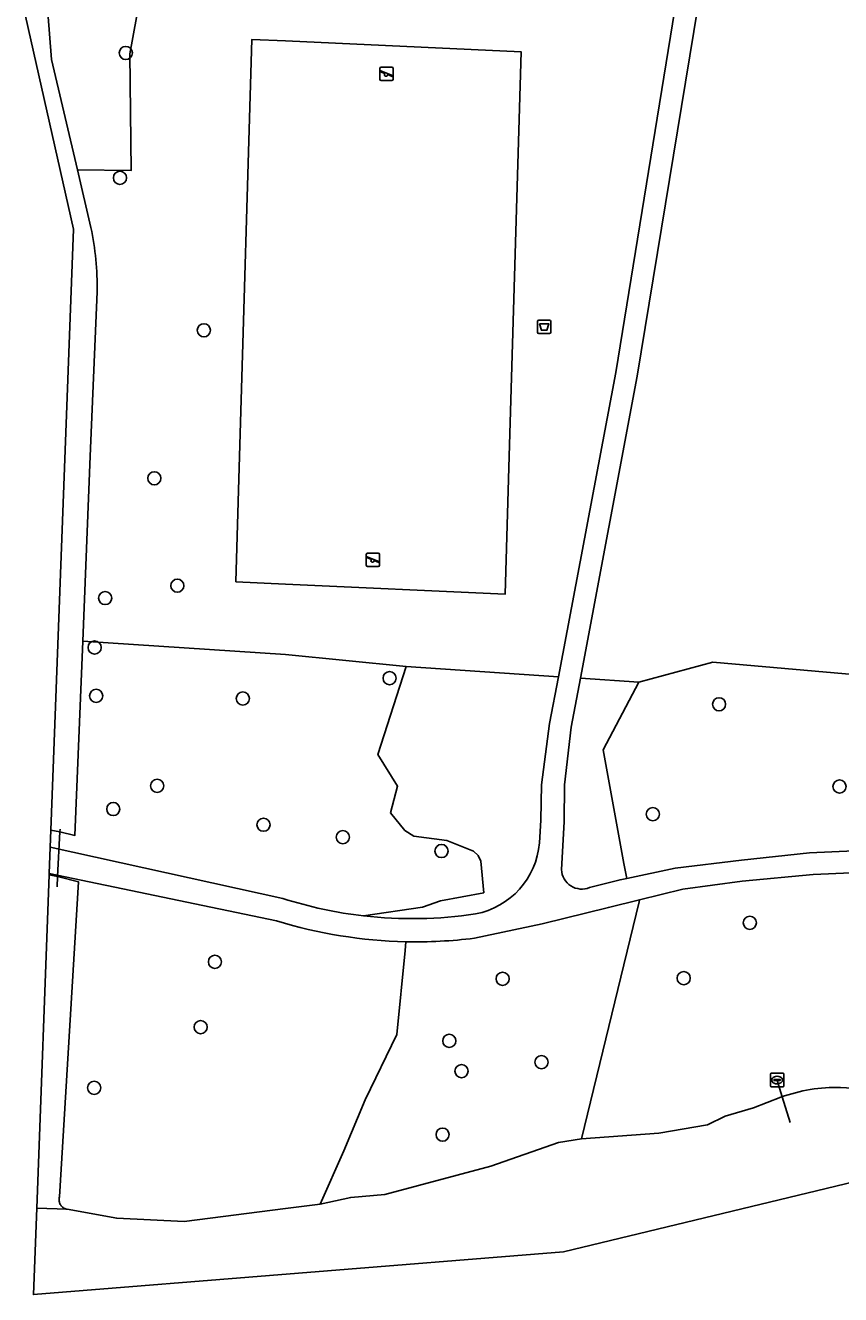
# Model space of a CAD drawing. Extents: x 159817 to 160765, y 380688 to 381638.
# Drawn here: x 159980.7 to 160041.3, y 380687.7 to 380782 of the extents above; entities that cross this region are included whole.
import ezdxf

# ---------------------------------------------------------------- set-up
doc = ezdxf.new("R2010")
doc.units = 0
for name, color, linetype in [('IMGEO_Afvalbak', 7, 'Continuous'), ('IMGEO_Boom', 7, 'Continuous'), ('IMGEO_Duiker', 7, 'Continuous'), ('IMGEO_Groenvoorziening', 7, 'Continuous'), ('IMGEO_Loofbos', 7, 'Continuous'), ('IMGEO_Rioolput', 7, 'Continuous'), ('IMGEO_Speelvoorziening', 7, 'Continuous'), ('IMGEO_Terreindeel_gesloten', 7, 'Continuous'), ('IMGEO_Voetpad_halfverhard', 7, 'Continuous'), ('IMGEO_Waterloop', 7, 'Continuous')]:
    doc.layers.add(name, color=color, linetype=linetype)

msp = doc.modelspace()

# ---------------------------------------------------------------- linework, layer by layer
at = {"layer": 'IMGEO_Afvalbak'}
for p, q in [((160018.73, 380759.214), (160018.73, 380760.014)), ((160018.73, 380760.014), (160018.73, 380759.214)), ((160018.83, 380760.114), (160019.62, 380760.114)), ((160019.62, 380760.114), (160018.83, 380760.114)), ((160019.72, 380760.014), (160019.72, 380759.214)), ((160019.72, 380759.214), (160019.72, 380760.014)), ((160019.62, 380759.114), (160018.83, 380759.114)), ((160018.83, 380759.114), (160019.62, 380759.114))]:
    msp.add_line(p, q, dxfattribs=at)
msp.add_lwpolyline([(160018.873, 380759.828), (160019.577, 380759.828), (160019.428, 380759.358), (160019.022, 380759.358), (160018.873, 380759.828)], dxfattribs=at)
for centre, start, end in [((160018.83, 380760.014), 90, 180), ((160018.83, 380760.014), 90, 180), ((160019.62, 380760.014), 0, 90), ((160019.62, 380760.014), 360, 90), ((160018.83, 380759.214), 180, 270), ((160018.83, 380759.214), 180, 270), ((160019.62, 380759.214), 270, 0), ((160019.62, 380759.214), 270, 0)]:
    msp.add_arc(centre, 0.1, start, end, dxfattribs=at)
at = {"layer": 'IMGEO_Boom'}
for centre in [(159988.129, 380779.956), (159987.697, 380770.679), (159993.936, 380759.359), (159990.252, 380748.367), (159991.961, 380740.392), (159986.596, 380739.471), (159985.814, 380735.803), (160007.736, 380733.524), (159985.926, 380732.205), (159996.831, 380732.007), (160032.221, 380731.582), (159990.462, 380725.524), (160041.175, 380725.471), (159987.2, 380723.803), (160027.298, 380723.418), (159998.365, 380722.636), (160004.26, 380721.716), (160011.596, 380720.682), (160034.51, 380715.356), (159994.756, 380712.457), (160016.136, 380711.197), (160029.592, 380711.243), (159993.695, 380707.607), (160012.173, 380706.581), (160019.023, 380705.005), (160013.085, 380704.339), (159985.786, 380703.095), (160011.674, 380699.621)]:
    msp.add_circle(centre, 0.489, dxfattribs=at)
at = {"layer": 'IMGEO_Duiker'}
for points in [[(159983.247, 380722.316), (159983.236, 380722.097), (159983.064, 380718.793), (159983.025, 380718.036)], [(160037.501, 380700.526), (160036.915, 380702.433), (160036.547, 380703.632)]]:
    msp.add_lwpolyline(points, dxfattribs=at)
at = {"layer": 'IMGEO_Groenvoorziening'}
for points in [[(160031.775, 380807.897), (160028.642, 380807.023), (160020.671, 380806.897), (160023.974, 380788.926), (160023.942, 380788.371), (160023.724, 380787.924), (160021.967, 380786.69), (160000, 380787.386), (159989.078, 380787.731), (159988.935, 380782.584), (159988.431, 380779.903), (159988.539, 380771.235), (159984.531, 380771.287), (159985.545, 380766.994)], [(160033.15, 380805.147), (160032.801, 380799.709), (160031.24, 380786.998), (160026.14, 380755.955), (160021.914, 380733.522), (160026.249, 380733.229), (160031.752, 380734.704), (160043.866, 380733.658), (160076.662, 380732.734), (160078.206, 380732.733), (160080.95, 380734.442), (160086.573, 380738.065), (160086.576, 380739.303), (160086.11, 380783.824), (160090.495, 380791.938)], [(159985.994, 380762.217), (159985.496, 380750), (159984.936, 380736.259), (160000, 380735.27), (160008.96, 380734.397), (160020.277, 380733.632), (160024.547, 380756.235), (160029.576, 380787.181), (160031.109, 380799.71), (160031.484, 380803.542)], [(159982.337, 380782.963), (159982.599, 380779.463), (159984.531, 380771.287), (159988.539, 380771.235), (159988.431, 380779.903), (159988.935, 380782.584)], [(160020.277, 380733.632), (160008.96, 380734.397), (160006.873, 380727.848), (160008.325, 380725.493), (160007.806, 380723.517), (160008.861, 380722.213), (160009.546, 380721.794), (160011.981, 380721.474), (160013.959, 380720.68), (160014.321, 380720.363), (160014.524, 380719.927), (160014.728, 380717.582), (160011.515, 380716.991), (160010.185, 380716.507), (160005.804, 380715.868)], [(160018.867, 380721.283), (160018.983, 380722.97), (160019.013, 380725.606), (160019.622, 380730.166), (160020.277, 380733.632)], [(160023.603, 380728.194), (160026.249, 380733.229), (160021.914, 380733.522), (160021.228, 380729.882), (160020.743, 380725.606), (160020.701, 380722.85), (160020.503, 380719.301)], [(160022.602, 380717.966), (160024.865, 380718.545), (160025.365, 380718.652), (160025.146, 380719.765), (160023.603, 380728.194)], [(160008.935, 380713.95), (160008.89, 380713.295), (160008.274, 380707.066), (160005.926, 380702.201), (160004.333, 380698.426), (160002.587, 380694.457), (160004.848, 380694.962), (160007.372, 380695.173), (160015.257, 380697.278), (160020.287, 380699.035), (160021.99, 380699.308), (160026.285, 380716.916)], [(160026.285, 380716.916), (160026.319, 380717.064), (160023.995, 380716.497), (160019.075, 380715.287), (160014.046, 380714.206)]]:
    msp.add_lwpolyline(points, dxfattribs=at)
msp.add_lwpolyline([(159997.51, 380780.963), (160000, 380780.848), (160017.512, 380780.042), (160016.619, 380750), (160016.314, 380739.757), (160000, 380740.508), (159996.312, 380740.678), (159996.589, 380750)], close=True, dxfattribs=at)
for centre, radius, start, end in [((159965.25, 380762.677), 20.749, 358.73013, 12.00901), ((160013.015, 380721.777), 5.873, 280.91189, 355.17135), ((160022.031, 380719.385), 1.53, 183.16315, 291.92273), ((160009.425, 380747.384), 31.724, 263.44547, 278.52317), ((160009.715, 380749.526), 35.585, 268.74407, 276.9908)]:
    msp.add_arc(centre, radius, start, end, dxfattribs=at)
at = {"layer": 'IMGEO_Loofbos'}
for points in [[(160005.804, 380715.868), (160010.185, 380716.507), (160011.515, 380716.991), (160014.728, 380717.582), (160014.524, 380719.927), (160014.321, 380720.363), (160013.959, 380720.68), (160011.981, 380721.474), (160009.546, 380721.794), (160008.861, 380722.213), (160007.806, 380723.517), (160008.325, 380725.493), (160006.873, 380727.848), (160008.96, 380734.397), (160000, 380735.27), (159984.936, 380736.259), (159984.348, 380721.841), (159983.236, 380722.097), (159982.565, 380722.228), (159982.518, 380720.975)], [(159982.518, 380720.975), (159999.805, 380717.155)], [(160054.174, 380719.554), (160052.712, 380719.55), (160046.944, 380719.188), (160044.867, 380719.197), (160039.217, 380718.945), (160033.932, 380718.448), (160029.521, 380717.844), (160026.319, 380717.064), (160026.285, 380716.916), (160021.99, 380699.308), (160027.736, 380699.731), (160031.354, 380700.351), (160032.685, 380701.003), (160034.779, 380701.612), (160036.814, 380702.398)], [(159982.444, 380719.003), (159982.441, 380718.92), (159983.064, 380718.793), (159984.627, 380718.39), (159983.201, 380694.997), (159983.186, 380694.934), (159983.176, 380694.87), (159983.173, 380694.806), (159983.174, 380694.742), (159983.182, 380694.677), (159983.195, 380694.614), (159983.213, 380694.553), (159983.237, 380694.493), (159983.266, 380694.435), (159983.3, 380694.38), (159983.339, 380694.329), (159983.382, 380694.281), (159983.429, 380694.236), (159983.48, 380694.197), (159983.534, 380694.162), (159983.591, 380694.131), (159983.651, 380694.106), (159983.712, 380694.086), (159983.775, 380694.072), (159987.454, 380693.404), (159992.468, 380693.161), (160000, 380694.126), (160002.587, 380694.457), (160004.333, 380698.426), (160005.926, 380702.201), (160008.274, 380707.066), (160008.89, 380713.295), (160008.935, 380713.95)], [(159999.337, 380715.488), (159982.444, 380719.003)], [(160041.254, 380703.129), (160048.368, 380702.734), (160051.28, 380702.895), (160055.959, 380702.782), (160061.676, 380704.026)]]:
    msp.add_lwpolyline(points, dxfattribs=at)
msp.add_lwpolyline([(160043.866, 380733.658), (160031.752, 380734.704), (160026.249, 380733.229), (160023.603, 380728.194), (160025.146, 380719.765), (160025.365, 380718.652), (160028.963, 380719.422), (160033.898, 380720.014), (160038.948, 380720.561), (160046.132, 380720.865), (160051.386, 380721.078), (160050.886, 380721.997)], close=True, dxfattribs=at)
for centre, radius, start, end in [((160009.419, 380747.344), 31.683, 252.33505, 263.44804), ((160009.714, 380749.529), 35.587, 253.04671, 268.74573), ((160041.01, 380690.761), 12.37, 88.87026, 109.82831)]:
    msp.add_arc(centre, radius, start, end, dxfattribs=at)
at = {"layer": 'IMGEO_Rioolput'}
for p, q in [((160036.035, 380703.248), (160036.035, 380704.1)), ((160036.11, 380704.174), (160036.962, 380704.174)), ((160036.523, 380703.954), (160036.548, 380703.954)), ((160037.036, 380704.1), (160037.036, 380703.248)), ((160036.962, 380703.174), (160036.11, 380703.174)), ((160036.294, 380703.668), (160036.294, 380703.68)), ((160036.732, 380703.631), (160036.334, 380703.631)), ((160036.337, 380703.717), (160036.735, 380703.717)), ((160036.546, 380703.394), (160036.521, 380703.394)), ((160036.778, 380703.68), (160036.778, 380703.668))]:
    msp.add_line(p, q, dxfattribs=at)
for points in [[(160036.035, 380703.248), (160036.035, 380704.1)], [(160036.11, 380704.174), (160036.962, 380704.174)], [(160037.036, 380704.1), (160037.036, 380703.248)], [(160036.962, 380703.174), (160036.11, 380703.174)]]:
    msp.add_lwpolyline(points, dxfattribs=at)
for centre, radius, start, end in [((160036.112, 380704.098), 0.0765, 91.55205, 178.44795), ((160036.112, 380704.098), 0.0765, 91.55205, 178.44795), ((160036.96, 380704.098), 0.0765, 1.55205, 88.44795), ((160036.96, 380704.098), 0.0765, 1.55205, 88.44795), ((160036.112, 380703.25), 0.0765, 181.55205, 268.44795), ((160036.112, 380703.25), 0.0765, 181.55205, 268.44795), ((160036.334, 380703.677), 0.0403, 85.87752, 175.75265), ((160036.331, 380703.667), 0.0366, 178.93798, 274.71019), ((160036.735, 380703.674), 0.043, 264.86636, 352.45326), ((160036.739, 380703.679), 0.0386, 1.73085, 96.63898), ((160036.96, 380703.25), 0.0765, 271.55205, 358.44795), ((160036.96, 380703.25), 0.0765, 271.55205, 358.44795)]:
    msp.add_arc(centre, radius, start, end, dxfattribs=at)
for centre, major_axis, ratio, start_param, end_param in [((160036.522, 380703.674), (-0.387, 0.002), 0.722429, 4.712389, 7.853982), ((160036.547, 380703.674), (-0.39, 0.002), 0.717154, 1.570796, 4.712389)]:
    msp.add_ellipse(centre, major_axis=major_axis, ratio=ratio, start_param=start_param, end_param=end_param, dxfattribs=at)
at = {"layer": 'IMGEO_Speelvoorziening'}
for p, q in [((160007.008, 380778.001), (160007.008, 380778.801)), ((160007.008, 380778.801), (160007.008, 380778.001)), ((160007.391, 380778.429), (160007.052, 380778.566)), ((160007.077, 380778.626), (160007.953, 380778.273)), ((160007.108, 380778.901), (160007.898, 380778.901)), ((160007.898, 380778.901), (160007.108, 380778.901)), ((160007.998, 380778.801), (160007.998, 380778.001)), ((160007.998, 380778.001), (160007.998, 380778.801)), ((160007.898, 380777.901), (160007.108, 380777.901)), ((160007.108, 380777.901), (160007.898, 380777.901)), ((160007.929, 380778.213), (160007.589, 380778.35)), ((160006.003, 380741.911), (160006.003, 380742.711)), ((160006.003, 380742.711), (160006.003, 380741.911)), ((160006.103, 380742.811), (160006.893, 380742.811)), ((160006.893, 380742.811), (160006.103, 380742.811)), ((160006.993, 380742.711), (160006.993, 380741.911)), ((160006.993, 380741.911), (160006.993, 380742.711)), ((160006.386, 380742.339), (160006.047, 380742.476)), ((160006.072, 380742.536), (160006.948, 380742.183)), ((160006.893, 380741.811), (160006.103, 380741.811)), ((160006.103, 380741.811), (160006.893, 380741.811)), ((160006.924, 380742.123), (160006.584, 380742.26))]:
    msp.add_line(p, q, dxfattribs=at)
for centre, radius, start, end in [((160007.108, 380778.801), 0.1, 90, 180), ((160007.108, 380778.801), 0.1, 90, 180), ((160007.065, 380778.596), 0.0327, 68.07798, 248.07798), ((160007.47, 380778.339), 0.12, 130.99278, 5.16318), ((160007.898, 380778.801), 0.1, 0, 90), ((160007.898, 380778.801), 0.1, 360, 90), ((160007.108, 380778.001), 0.1, 180, 270), ((160007.108, 380778.001), 0.1, 180, 270), ((160007.898, 380778.001), 0.1, 270, 0), ((160007.898, 380778.001), 0.1, 270, 0), ((160007.941, 380778.243), 0.0327, 248.07798, 68.07798), ((160006.103, 380742.711), 0.1, 90, 180), ((160006.103, 380742.711), 0.1, 90, 180), ((160006.893, 380742.711), 0.1, 0, 90), ((160006.893, 380742.711), 0.1, 360, 90), ((160006.103, 380741.911), 0.1, 180, 270), ((160006.103, 380741.911), 0.1, 180, 270), ((160006.06, 380742.506), 0.0327, 68.07798, 248.07798), ((160006.465, 380742.249), 0.12, 130.99278, 5.16318), ((160006.893, 380741.911), 0.1, 270, 0), ((160006.893, 380741.911), 0.1, 270, 0), ((160006.936, 380742.153), 0.0327, 248.07798, 68.07798)]:
    msp.add_arc(centre, radius, start, end, dxfattribs=at)
at = {"layer": 'IMGEO_Terreindeel_gesloten'}
msp.add_lwpolyline([(160016.314, 380739.757), (160016.619, 380750), (160017.512, 380780.042), (160000, 380780.848), (159997.51, 380780.963), (159996.589, 380750), (159996.312, 380740.678), (160000, 380740.508)], close=True, dxfattribs=at)
at = {"layer": 'IMGEO_Voetpad_halfverhard'}
for points in [[(160020.503, 380719.301), (160020.701, 380722.85), (160020.743, 380725.606), (160021.228, 380729.882), (160021.914, 380733.522), (160026.14, 380755.955), (160031.24, 380786.998), (160032.801, 380799.709), (160033.15, 380805.147)], [(160031.484, 380803.542), (160031.109, 380799.71), (160029.576, 380787.181), (160024.547, 380756.235), (160020.277, 380733.632), (160019.622, 380730.166), (160019.013, 380725.606), (160018.983, 380722.97), (160018.867, 380721.283)], [(159999.805, 380717.155), (159982.518, 380720.975), (159982.444, 380719.003)], [(160054.345, 380721.17), (160052.729, 380721.132), (160051.386, 380721.078), (160046.132, 380720.865), (160038.948, 380720.561), (160033.898, 380720.014), (160028.963, 380719.422), (160025.365, 380718.652), (160024.865, 380718.545), (160022.602, 380717.966)], [(160014.046, 380714.206), (160019.075, 380715.287), (160023.995, 380716.497), (160026.319, 380717.064), (160029.521, 380717.844), (160033.932, 380718.448), (160039.217, 380718.945), (160044.867, 380719.197), (160046.944, 380719.188), (160052.712, 380719.55), (160054.174, 380719.554)], [(159982.444, 380719.003), (159999.337, 380715.488)]]:
    msp.add_lwpolyline(points, dxfattribs=at)
for centre, radius, start, end in [((160013.015, 380721.777), 5.873, 280.91189, 355.17135), ((160022.031, 380719.385), 1.53, 183.16315, 291.92273), ((160009.419, 380747.344), 31.683, 252.33505, 263.44804), ((160009.714, 380749.529), 35.587, 253.04671, 268.74573), ((160009.425, 380747.384), 31.724, 263.44547, 278.52317), ((160009.715, 380749.526), 35.585, 268.74407, 276.9908)]:
    msp.add_arc(centre, radius, start, end, dxfattribs=at)
at = {"layer": 'IMGEO_Waterloop'}
for points in [[(159985.545, 380766.994), (159984.531, 380771.287), (159982.599, 380779.463), (159982.337, 380782.963), (159983.18, 380799.638), (159983.917, 380816.714), (159984.561, 380833.511), (159983.436, 380833.578), (159980.669, 380782.69), (159984.242, 380766.863), (159982.565, 380722.228)], [(159981.511, 380694.146), (159981.27, 380687.737), (160020.668, 380690.918), (160082.708, 380705.867), (160106.256, 380734.859), (160166.031, 380753.885), (160262.487, 380755.697), (160329.508, 380770.645), (160384.927, 380761.571), (160475.027, 380765.122)], [(159982.565, 380722.228), (159983.236, 380722.097), (159984.348, 380721.841), (159984.936, 380736.259), (159985.496, 380750), (159985.994, 380762.217)], [(160061.676, 380704.026), (160055.959, 380702.782), (160051.28, 380702.895), (160048.368, 380702.734), (160041.254, 380703.129)], [(160036.814, 380702.398), (160034.779, 380701.612), (160032.685, 380701.003), (160031.354, 380700.351), (160027.736, 380699.731), (160021.99, 380699.308), (160020.287, 380699.035), (160015.257, 380697.278), (160007.372, 380695.173), (160004.848, 380694.962), (160002.587, 380694.457), (160000, 380694.126), (159992.468, 380693.161), (159987.454, 380693.404), (159983.775, 380694.072), (159981.511, 380694.146)]]:
    msp.add_lwpolyline(points, dxfattribs=at)
msp.add_lwpolyline([(159981.511, 380694.146), (159983.775, 380694.072), (159983.712, 380694.086), (159983.651, 380694.106), (159983.591, 380694.131), (159983.534, 380694.162), (159983.48, 380694.197), (159983.429, 380694.236), (159983.382, 380694.281), (159983.339, 380694.329), (159983.3, 380694.38), (159983.266, 380694.435), (159983.237, 380694.493), (159983.213, 380694.553), (159983.195, 380694.614), (159983.182, 380694.677), (159983.174, 380694.742), (159983.173, 380694.806), (159983.176, 380694.87), (159983.186, 380694.934), (159983.201, 380694.997), (159984.627, 380718.39), (159983.064, 380718.793), (159982.441, 380718.92)], close=True, dxfattribs=at)
for centre, radius, start, end in [((159965.25, 380762.677), 20.749, 358.73013, 12.00901), ((160041.01, 380690.761), 12.37, 88.87026, 109.82831)]:
    msp.add_arc(centre, radius, start, end, dxfattribs=at)

doc.saveas('drawing.dxf')
